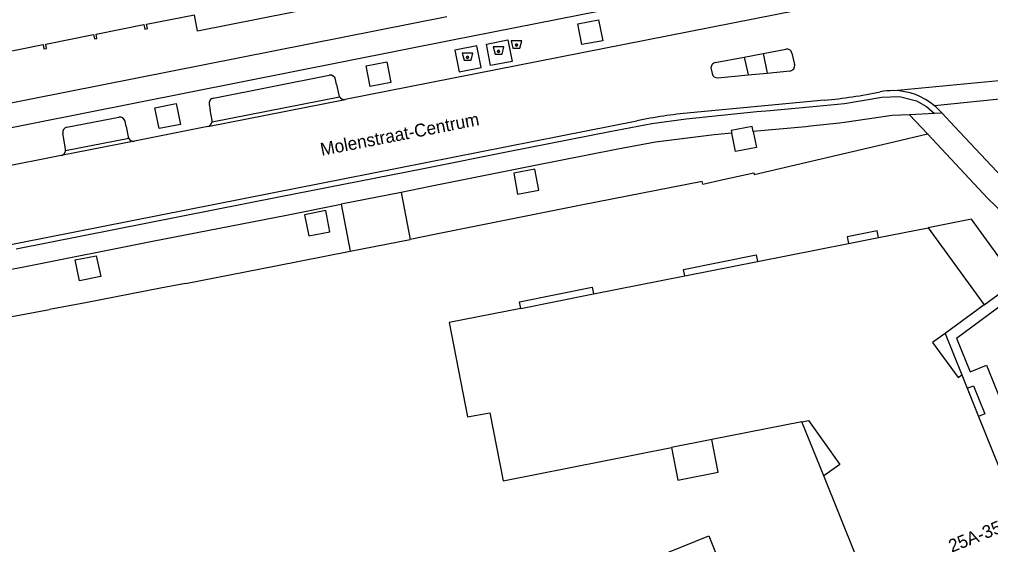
# Model space of a CAD drawing. Extents: x 194485 to 197793, y 468269 to 470822.
# Drawn here: x 195096.6 to 195187.3, y 469431.3 to 469480.3 of the extents above; entities that cross this region are included whole.
import ezdxf

# ---------------------------------------------------------------- set-up
doc = ezdxf.new("R2010")
doc.units = 0
for name, color, linetype in [('BGT begrenzing pand op maaiveld onder overbouw', 7, 'Continuous'), ('BGT grensvlak gebouwinstallatie plus 1', 7, 'Continuous'), ('BGT grensvlak onbegroeid terreindeel', 7, 'Continuous'), ('BGT grensvlak pand deel overbouw', 7, 'Continuous'), ('BGT grensvlak pand op maaiveld', 7, 'Continuous'), ('BGT grensvlak wegdeel', 7, 'Continuous'), ('BGT puntobject bak afval apart plaats', 7, 'Continuous'), ('BGT puntobject bak container', 7, 'Continuous'), ('BGT tekst huisnummerreeks', 7, 'Continuous'), ('BGT tekst openbare ruimte label weg', 7, 'Continuous')]:
    doc.layers.add(name, color=color, linetype=linetype)

msp = doc.modelspace()

# ---------------------------------------------------------------- linework, layer by layer
at = {"layer": 'BGT begrenzing pand op maaiveld onder overbouw'}
for p, q in [((195174.02, 469459.417), (195176.813, 469459.97)), ((195158.718, 469456.389), (195165.523, 469457.736)), ((195143.408, 469453.359), (195150.212, 469454.706)), ((195185.08, 469445.908), (195186.142, 469443.27))]:
    msp.add_line(p, q, dxfattribs=at)
for points in [[(195183.024, 469451.012), (195181.865, 469450.163), (195184.265, 469446.919), (195184.581, 469447.146)], [(195169.666, 469442.788), (195170.272, 469442.908), (195173.207, 469438.81), (195171.7, 469437.729)]]:
    msp.add_lwpolyline(points, dxfattribs=at)
at = {"layer": 'BGT grensvlak gebouwinstallatie plus 1'}
for points in [[(195186.691, 469453.7), (195189.699, 469455.91), (195185.496, 469461.674), (195181.444, 469460.886)], [(195157.483, 469440.37), (195158.088, 469437.335), (195161.854, 469438.076), (195161.246, 469441.124)], [(195155.888, 469430.092), (195160.958, 469432.132), (195162.983, 469427.099), (195157.913, 469425.059), (195155.888, 469430.092)]]:
    msp.add_lwpolyline(points, dxfattribs=at)
at = {"layer": 'BGT grensvlak onbegroeid terreindeel'}
for points in [[(195149.121, 469477.962), (195148.738, 469479.892), (195150.67, 469480.267), (195151.074, 469478.308), (195149.121, 469477.962)], [(195140.208, 469478.007), (195142.206, 469478.395), (195142.594, 469476.397), (195140.596, 469476.009), (195140.208, 469478.007)], [(195137.267, 469477.435), (195137.656, 469475.437), (195139.709, 469475.837), (195139.321, 469477.834), (195137.267, 469477.435)], [(195129.338, 469474.046), (195128.965, 469475.988), (195130.902, 469476.352), (195131.278, 469474.432), (195129.338, 469474.046)], [(195109.65, 469470.126), (195109.251, 469472.076), (195111.226, 469472.47), (195111.626, 469470.519), (195109.65, 469470.126)]]:
    msp.add_lwpolyline(points, dxfattribs=at)
at = {"layer": 'BGT grensvlak pand deel overbouw'}
for p, q in [((195183.024, 469451.012), (195184.581, 469447.146)), ((195171.7, 469437.729), (195169.666, 469442.788))]:
    msp.add_line(p, q, dxfattribs=at)
for points in [[(195149.172, 469487.871), (195151.123, 469486.737), (195113.238, 469479.216), (195112.936, 469480.736)], [(195176.813, 469459.97), (195176.692, 469460.59), (195173.9, 469460.035), (195174.02, 469459.417)], [(195158.718, 469456.389), (195158.593, 469457), (195165.397, 469458.352), (195165.523, 469457.736)], [(195143.408, 469453.359), (195143.29, 469453.965), (195150.091, 469455.325), (195150.212, 469454.706)], [(195185.08, 469445.908), (195185.671, 469446.146), (195186.738, 469443.51), (195186.142, 469443.27)]]:
    msp.add_lwpolyline(points, dxfattribs=at)
at = {"layer": 'BGT grensvlak pand op maaiveld'}
for p, q in [((195176.813, 469459.97), (195181.444, 469460.886)), ((195181.444, 469460.886), (195186.691, 469453.7)), ((195165.523, 469457.736), (195174.02, 469459.417)), ((195150.212, 469454.706), (195158.718, 469456.389)), ((195186.691, 469453.7), (195183.024, 469451.012)), ((195184.581, 469447.146), (195185.08, 469445.908)), ((195186.142, 469443.27), (195189.374, 469435.248)), ((195169.666, 469442.788), (195161.246, 469441.124)), ((195161.246, 469441.124), (195157.483, 469440.37))]:
    msp.add_line(p, q, dxfattribs=at)
for points in [[(195093.387, 469476.886), (195094.101, 469477.028), (195094.181, 469476.625), (195094.426, 469476.673), (195094.346, 469477.077), (195098.809, 469477.961), (195098.889, 469477.558), (195099.134, 469477.607), (195099.054, 469478.01), (195103.518, 469478.894), (195103.598, 469478.492), (195103.843, 469478.54), (195103.763, 469478.943), (195108.23, 469479.828), (195108.314, 469479.405), (195108.559, 469479.453), (195108.48, 469479.856), (195112.936, 469480.736)], [(195143.408, 469453.359), (195136.725, 469452.037), (195138.451, 469443.232), (195140.531, 469443.631), (195141.777, 469437.258), (195157.483, 469440.37)], [(195167.916, 469399.429), (195162.007, 469413.871), (195177.679, 469422.885), (195171.7, 469437.729)]]:
    msp.add_lwpolyline(points, dxfattribs=at)
at = {"layer": 'BGT grensvlak wegdeel'}
for p, q in [((195176.106, 469482.546), (195127.009, 469472.851)), ((195136.505, 469480.557), (195079.679, 469469.291)), ((195166.041, 469477.144), (195168.153, 469477.553)), ((195161.578, 469476.281), (195164.283, 469476.804)), ((195164.283, 469476.804), (195166.041, 469477.144)), ((195164.283, 469476.804), (195164.629, 469475.132)), ((195166.041, 469477.144), (195166.422, 469475.303)), ((195168.736, 469477.173), (195168.977, 469476.112)), ((195161.184, 469475.687), (195161.275, 469475.259)), ((195166.422, 469475.303), (195168.537, 469475.503)), ((195114.708, 469472.972), (195125.534, 469475.106)), ((195126.219, 469474.231), (195126.123, 469474.713)), ((195161.812, 469474.865), (195164.629, 469475.132)), ((195164.629, 469475.132), (195166.422, 469475.303)), ((195178.23, 469473.672), (195195.758, 469475.351)), ((195126.219, 469474.231), (195126.43, 469473.259)), ((195114.19, 469470.332), (195127.009, 469472.851)), ((195114.592, 469470.768), (195126.493, 469473.106)), ((195173.624, 469472.476), (195177.126, 469473.062)), ((195177.126, 469473.062), (195178.783, 469473.11)), ((195178.783, 469473.11), (195180.365, 469472.728)), ((195195.485, 469473.643), (195182.046, 469472.257)), ((195114.314, 469472.382), (195114.414, 469471.89)), ((195114.601, 469470.897), (195114.414, 469471.89)), ((195166.694, 469471.827), (195170.375, 469472.151)), ((195170.375, 469472.151), (195173.624, 469472.476)), ((195180.365, 469472.728), (195181.291, 469472.189)), ((195181.291, 469472.189), (195182.052, 469471.538)), ((195101.041, 469470.261), (195105.871, 469471.202)), ((195155.646, 469470.617), (195158.851, 469471.054)), ((195158.851, 469471.054), (195165.455, 469471.727)), ((195165.455, 469471.727), (195166.694, 469471.827)), ((195178.092, 469471.342), (195173.642, 469470.7)), ((195179.699, 469471.422), (195178.092, 469471.342)), ((195182.052, 469471.538), (195179.699, 469471.422)), ((195179.699, 469471.422), (195181.374, 469469.64)), ((195182.744, 469471.572), (195182.052, 469471.538)), ((195182.545, 469471.784), (195182.744, 469471.572)), ((195182.744, 469471.572), (195183.918, 469470.324)), ((195106.556, 469470.327), (195106.46, 469470.809)), ((195106.556, 469470.327), (195106.743, 469469.365)), ((195114.19, 469470.332), (195107.336, 469468.955)), ((195147.154, 469469.459), (195154.236, 469470.863)), ((195151.721, 469469.873), (195155.646, 469470.617)), ((195170.025, 469470.3), (195165.116, 469469.868)), ((195170.476, 469470.352), (195170.025, 469470.3)), ((195173.187, 469470.634), (195170.476, 469470.352)), ((195173.642, 469470.7), (195173.187, 469470.634)), ((195183.918, 469470.324), (195189.332, 469464.585)), ((195100.745, 469469.178), (195100.647, 469469.673)), ((195100.912, 469468.207), (195100.745, 469469.178)), ((195106.804, 469469.207), (195100.911, 469468.044)), ((195126.974, 469465.478), (195147.154, 469469.459)), ((195142.375, 469468.019), (195151.721, 469469.873)), ((195178.236, 469468.902), (195181.374, 469469.64)), ((195107.336, 469468.955), (195100.497, 469467.605)), ((195100.497, 469467.605), (195087.708, 469465.09)), ((195134.316, 469466.414), (195142.375, 469468.019)), ((195120.823, 469463.763), (195134.316, 469466.414)), ((195120.202, 469464.125), (195126.974, 469465.478)), ((195160.406, 469464.937), (195162.309, 469465.368)), ((195096.309, 469458.923), (195120.823, 469463.763)), ((195099.092, 469459.956), (195120.202, 469464.125)), ((195132.234, 469464.178), (195126.637, 469463.07)), ((195132.234, 469464.178), (195133.073, 469459.791)), ((195126.637, 469463.07), (195127.477, 469458.688)), ((195095.058, 469459.172), (195097.037, 469459.568)), ((195097.037, 469459.568), (195099.092, 469459.956)), ((195127.477, 469458.688), (195133.073, 469459.791)), ((195120.543, 469457.322), (195127.477, 469458.688)), ((195112.11, 469455.682), (195120.543, 469457.322)), ((195184.11, 469450.572), (195193.044, 469457.248)), ((195112.11, 469455.682), (195109.762, 469455.253)), ((195109.762, 469455.253), (195102.781, 469453.89)), ((195102.781, 469453.89), (195099.405, 469453.254)), ((195092.538, 469451.967), (195099.405, 469453.254)), ((195184.11, 469450.572), (195185.362, 469447.441)), ((195185.362, 469447.441), (195186.9, 469448.056)), ((195186.9, 469448.056), (195189.363, 469441.899))]:
    msp.add_line(p, q, dxfattribs=at)
for points in [[(195048.78, 469460.887), (195087.977, 469468.689), (195136.87, 469478.383), (195176.73, 469486.234)], [(195171.757, 469472.778), (195164.202, 469472.063), (195159.25, 469471.595)], [(195165.116, 469469.868), (195165.021, 469470.326), (195163.058, 469469.957), (195163.108, 469469.706)], [(195163.108, 469469.706), (195161.479, 469469.552), (195155.996, 469468.874), (195152.316, 469468.177), (195144.608, 469466.646), (195134.96, 469464.717), (195132.234, 469464.178)], [(195165.116, 469469.868), (195165.429, 469468.362), (195163.449, 469467.986), (195163.108, 469469.706)], [(195181.374, 469469.64), (195187.037, 469463.614), (195187.761, 469462.905), (195191.817, 469458.575), (195192.502, 469457.8), (195193.044, 469457.248)], [(195162.309, 469465.368), (195165.164, 469466.015), (195165.203, 469465.837), (195178.236, 469468.902)], [(195142.762, 469465.962), (195143.11, 469464.008), (195145.1, 469464.374), (195144.734, 469466.34), (195142.762, 469465.962)], [(195160.406, 469464.937), (195160.345, 469465.2), (195149.062, 469462.975), (195135.368, 469460.243), (195133.073, 469459.791)], [(195063.107, 469450.537), (195077.374, 469453.356), (195088.322, 469455.524), (195095.206, 469456.896), (195097.181, 469457.267), (195109.011, 469459.642), (195121.527, 469462.059), (195126.637, 469463.07)], [(195123.225, 469462.093), (195123.613, 469460.124), (195125.589, 469460.509), (195125.197, 469462.474), (195123.225, 469462.093)], [(195101.817, 469457.898), (195103.764, 469458.276), (195104.187, 469456.332), (195102.213, 469455.927), (195101.817, 469457.898)]]:
    msp.add_lwpolyline(points, dxfattribs=at)
for centre, radius, start, end in [((195168.246, 469477.059), 0.503, 13.12827, 100.67903), ((195161.673, 469475.79), 0.5, 100.93132, 191.95608), ((195168.488, 469476.002), 0.501, 275.62739, 12.6767), ((195125.631, 469474.614), 0.501, 11.38026, 101.19472), ((195161.763, 469475.361), 0.498, 191.77012, 275.69446), ((195114.804, 469472.481), 0.5, 101.09441, 191.43587), ((195126.951, 469473.384), 0.536, 193.50616, 211.25411), ((195126.952, 469473.385), 0.537, 211.29203, 276.11209), ((195167.044, 469522.63), 50.074, 275.40073, 281.44844), ((195178.185, 469467.597), 6.075, 89.57826, 101.41514), ((195178.173, 469467.666), 6.006, 49.85153, 89.4582), ((195178.168, 469467.666), 6.01, 43.25325, 49.81122), ((195105.968, 469470.71), 0.501, 11.38026, 101.19472), ((195163.912, 469422.121), 49.693, 95.38353, 101.22848), ((195101.138, 469469.77), 0.501, 101.21665, 191.1338), ((195114.042, 469470.872), 0.56, 285.32674, 349.32001), ((195114.03, 469470.872), 0.571, 349.5118, 2.50637), ((195107.238, 469469.465), 0.505, 191.46546, 210.75529), ((195107.254, 469469.469), 0.521, 210.2249, 279.08274), ((195100.384, 469468.126), 0.533, 282.19038, 351.16715), ((195100.404, 469468.129), 0.514, 350.52436, 8.77263)]:
    msp.add_arc(centre, radius, start, end, dxfattribs=at)
at = {"layer": 'BGT puntobject bak afval apart plaats'}
for points in [[(195141.66, 469477.067), (195141.835, 469477.742), (195140.835, 469477.742), (195141.01, 469477.067)], [(195138.767, 469476.5), (195138.942, 469477.175), (195137.942, 469477.175), (195138.117, 469476.5)]]:
    msp.add_lwpolyline(points, close=True, dxfattribs=at)
for centre in [(195141.335, 469477.342), (195138.442, 469476.775)]:
    msp.add_circle(centre, 0.1, dxfattribs=at)
for centre, start, end in [((195141.335, 469477.342), 0, 180), ((195141.335, 469477.342), 180, 0), ((195138.442, 469476.775), 0, 180), ((195138.442, 469476.775), 180, 0)]:
    msp.add_arc(centre, 0.1, start, end, dxfattribs=at)
at = {"layer": 'BGT puntobject bak container'}
msp.add_lwpolyline([(195143.336, 469477.644), (195143.511, 469478.319), (195142.511, 469478.319), (195142.686, 469477.644)], close=True, dxfattribs=at)
msp.add_circle((195143.011, 469477.919), 0.1, dxfattribs=at)
for start, end in [(0, 180), (180, 0)]:
    msp.add_arc((195143.011, 469477.919), 0.1, start, end, dxfattribs=at)

# ---------------------------------------------------------------- texts
at = {"layer": 'BGT tekst huisnummerreeks'}
msp.add_text('25A-35J', height=1.2, rotation=21.9, dxfattribs=at).set_placement((195183.651, 469430.566))
at = {"layer": 'BGT tekst openbare ruimte label weg'}
msp.add_text('Molenstraat-Centrum', height=1.2, rotation=11, dxfattribs=at).set_placement((195124.823, 469467.581))

doc.saveas('drawing.dxf')
